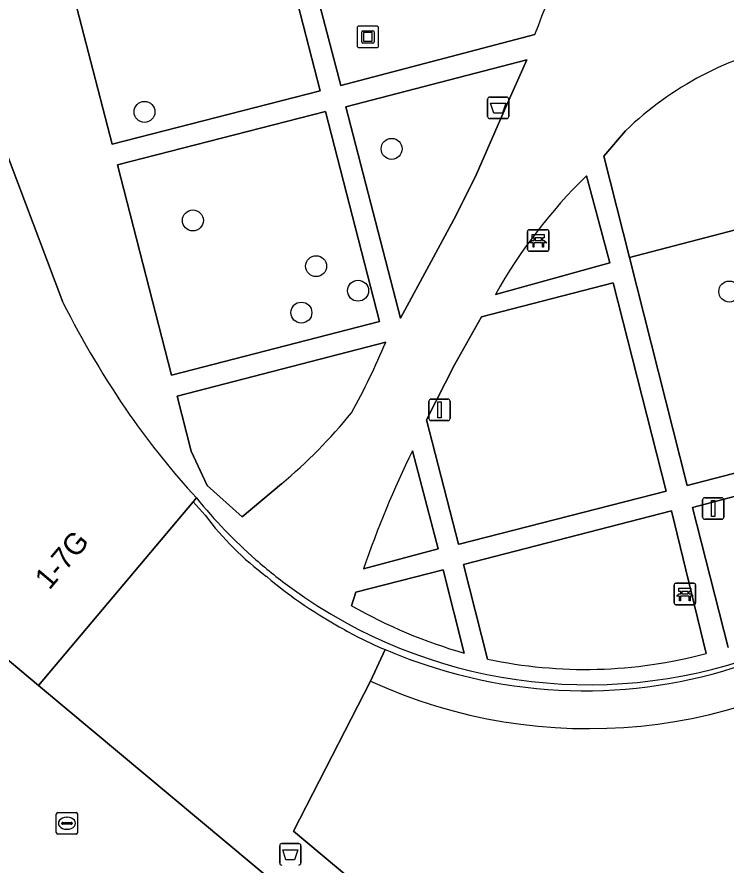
# Model space of a CAD drawing. Extents: x 161087 to 161926, y 382572 to 383873.
# Drawn here: x 161531.37 to 161564.46, y 383128.35 to 383167.9 of the extents above; entities that cross this region are included whole.
import ezdxf

# ---------------------------------------------------------------- set-up
doc = ezdxf.new("R2010")
doc.units = 0
for name, color, linetype in [('IMGEO_Afvalbak', 7, 'Continuous'), ('IMGEO_Bank', 7, 'Continuous'), ('IMGEO_Boom', 7, 'Continuous'), ('IMGEO_Groenvoorziening', 7, 'Continuous'), ('IMGEO_Kolk', 7, 'Continuous'), ('IMGEO_Kunstobject', 7, 'Continuous'), ('IMGEO_Lichtmast', 7, 'Continuous'), ('IMGEO_Pand', 7, 'Continuous'), ('IMGEO_Pand_nummerreeks', 7, 'Continuous'), ('IMGEO_Voetgangersgebied_open', 7, 'Continuous'), ('IMGEO_Voetpad_halfverhard', 7, 'Continuous'), ('IMGEO_Voetpad_open', 7, 'Continuous')]:
    doc.layers.add(name, color=color, linetype=linetype)

msp = doc.modelspace()

# ---------------------------------------------------------------- linework, layer by layer
at = {"layer": 'IMGEO_Afvalbak'}
for p, q in [((161553.328, 383163.263), (161553.328, 383164.063)), ((161553.328, 383164.063), (161553.328, 383163.263)), ((161553.428, 383164.163), (161554.218, 383164.163)), ((161554.218, 383164.163), (161553.428, 383164.163)), ((161554.318, 383164.063), (161554.318, 383163.263)), ((161554.318, 383163.263), (161554.318, 383164.063)), ((161554.218, 383163.163), (161553.428, 383163.163)), ((161553.428, 383163.163), (161554.218, 383163.163)), ((161543.627, 383128.447), (161543.627, 383129.247)), ((161543.627, 383129.247), (161543.627, 383128.447)), ((161543.727, 383129.347), (161544.517, 383129.347)), ((161544.517, 383129.347), (161543.727, 383129.347)), ((161544.617, 383129.247), (161544.617, 383128.447)), ((161544.617, 383128.447), (161544.617, 383129.247))]:
    msp.add_line(p, q, dxfattribs=at)
for points in [[(161553.471, 383163.877), (161554.175, 383163.877), (161554.026, 383163.407), (161553.62, 383163.407), (161553.471, 383163.877)], [(161543.77, 383129.061), (161544.474, 383129.061), (161544.325, 383128.591), (161543.919, 383128.591), (161543.77, 383129.061)]]:
    msp.add_lwpolyline(points, dxfattribs=at)
for centre, start, end in [((161553.428, 383164.063), 90, 180), ((161553.428, 383164.063), 90, 180), ((161554.218, 383164.063), 0, 90), ((161554.218, 383164.063), 360, 90), ((161553.428, 383163.263), 180, 270), ((161553.428, 383163.263), 180, 270), ((161554.218, 383163.263), 270, 0), ((161554.218, 383163.263), 270, 0), ((161543.727, 383129.247), 90, 180), ((161543.727, 383129.247), 90, 180), ((161544.517, 383129.247), 0, 90), ((161544.517, 383129.247), 360, 90), ((161543.727, 383128.447), 180, 270), ((161543.727, 383128.447), 180, 270), ((161544.517, 383128.447), 270, 0), ((161544.517, 383128.447), 270, 0)]:
    msp.add_arc(centre, 0.1, start, end, dxfattribs=at)
at = {"layer": 'IMGEO_Bank'}
for p, q in [((161555.269, 383157.976), (161556.11, 383157.976)), ((161556.11, 383157.976), (161555.269, 383157.976)), ((161555.194, 383157.051), (161555.194, 383157.892)), ((161555.194, 383157.892), (161555.194, 383157.051)), ((161555.503, 383157.482), (161555.503, 383157.588)), ((161555.547, 383157.588), (161555.547, 383157.482)), ((161555.835, 383157.594), (161555.553, 383157.594)), ((161555.841, 383157.482), (161555.841, 383157.588)), ((161555.885, 383157.588), (161555.885, 383157.482)), ((161556.194, 383157.901), (161556.194, 383157.06)), ((161556.194, 383157.06), (161556.194, 383157.901)), ((161555.891, 383157.374), (161555.498, 383157.374)), ((161555.553, 383157.476), (161555.835, 383157.476)), ((161556.119, 383156.976), (161555.278, 383156.976)), ((161555.278, 383156.976), (161556.119, 383156.976)), ((161562.036, 383140.564), (161562.036, 383141.405)), ((161562.036, 383141.405), (161562.036, 383140.564)), ((161562.111, 383141.489), (161562.952, 383141.489)), ((161562.952, 383141.489), (161562.111, 383141.489)), ((161563.036, 383141.414), (161563.036, 383140.573)), ((161563.036, 383140.573), (161563.036, 383141.414)), ((161562.345, 383140.995), (161562.345, 383141.101)), ((161562.389, 383141.101), (161562.389, 383140.995)), ((161562.677, 383141.107), (161562.395, 383141.107)), ((161562.395, 383140.989), (161562.677, 383140.989)), ((161562.683, 383140.995), (161562.683, 383141.101)), ((161562.727, 383141.101), (161562.727, 383140.995)), ((161562.733, 383140.887), (161562.34, 383140.887)), ((161562.961, 383140.489), (161562.12, 383140.489)), ((161562.12, 383140.489), (161562.961, 383140.489))]:
    msp.add_line(p, q, dxfattribs=at)
for points in [[(161555.497, 383157.594), (161555.411, 383157.594), (161555.411, 383157.755), (161555.974, 383157.755), (161555.974, 383157.594), (161555.891, 383157.594)], [(161555.441, 383157.374), (161555.299, 383157.374), (161555.411, 383157.476), (161555.497, 383157.476)], [(161555.491, 383157.367), (161555.491, 383157.16), (161555.448, 383157.16), (161555.448, 383157.367)], [(161555.891, 383157.476), (161555.974, 383157.476), (161556.086, 383157.374), (161555.947, 383157.374)], [(161555.941, 383157.367), (161555.941, 383157.16), (161555.897, 383157.16), (161555.897, 383157.367)], [(161562.283, 383140.887), (161562.141, 383140.887), (161562.253, 383140.989), (161562.339, 383140.989)], [(161562.339, 383141.107), (161562.253, 383141.107), (161562.253, 383141.268), (161562.816, 383141.268), (161562.816, 383141.107), (161562.733, 383141.107)], [(161562.733, 383140.989), (161562.816, 383140.989), (161562.928, 383140.887), (161562.789, 383140.887)], [(161562.333, 383140.88), (161562.333, 383140.673), (161562.29, 383140.673), (161562.29, 383140.88)], [(161562.783, 383140.88), (161562.783, 383140.673), (161562.739, 383140.673), (161562.739, 383140.88)]]:
    msp.add_lwpolyline(points, dxfattribs=at)
for centre, radius, start, end in [((161555.272, 383157.898), 0.0779, 92.4484, 184.2845), ((161555.272, 383157.898), 0.0779, 92.4484, 184.2845), ((161556.116, 383157.898), 0.0779, 2.4484, 94.2845), ((161556.116, 383157.898), 0.0779, 2.4484, 94.2845), ((161555.496, 383157.587), 0.00671, 2.8957, 87.1043), ((161555.553, 383157.587), 0.00671, 92.8957, 177.1043), ((161555.835, 383157.587), 0.00671, 2.8957, 87.1043), ((161555.892, 383157.587), 0.00671, 92.8957, 177.1043), ((161555.441, 383157.367), 0.00671, 2.8957, 87.1043), ((161555.498, 383157.367), 0.00671, 92.8957, 177.1043), ((161555.496, 383157.483), 0.00671, 272.8957, 357.1043), ((161555.553, 383157.483), 0.00671, 182.8957, 267.1043), ((161555.835, 383157.483), 0.00671, 272.8957, 357.1043), ((161555.892, 383157.483), 0.00671, 182.8957, 267.1043), ((161555.89, 383157.367), 0.00671, 2.8957, 87.1043), ((161555.947, 383157.367), 0.00671, 92.8957, 177.1043), ((161555.272, 383157.054), 0.0779, 182.4484, 274.2845), ((161555.272, 383157.054), 0.0779, 182.4484, 274.2845), ((161556.116, 383157.054), 0.0779, 272.4484, 4.2845), ((161556.116, 383157.054), 0.0779, 272.4484, 4.2845), ((161562.114, 383141.411), 0.0779, 92.4484, 184.2845), ((161562.114, 383141.411), 0.0779, 92.4484, 184.2845), ((161562.958, 383141.411), 0.0779, 2.4484, 94.2845), ((161562.958, 383141.411), 0.0779, 2.4484, 94.2845), ((161562.338, 383141.1), 0.00671, 2.8957, 87.1043), ((161562.338, 383140.996), 0.00671, 272.8957, 357.1043), ((161562.395, 383141.1), 0.00671, 92.8957, 177.1043), ((161562.395, 383140.996), 0.00671, 182.8957, 267.1043), ((161562.677, 383141.1), 0.00671, 2.8957, 87.1043), ((161562.677, 383140.996), 0.00671, 272.8957, 357.1043), ((161562.734, 383141.1), 0.00671, 92.8957, 177.1043), ((161562.734, 383140.996), 0.00671, 182.8957, 267.1043), ((161562.114, 383140.567), 0.0779, 182.4484, 274.2845), ((161562.114, 383140.567), 0.0779, 182.4484, 274.2845), ((161562.283, 383140.88), 0.00671, 2.8957, 87.1043), ((161562.34, 383140.88), 0.00671, 92.8957, 177.1043), ((161562.732, 383140.88), 0.00671, 2.8957, 87.1043), ((161562.789, 383140.88), 0.00671, 92.8957, 177.1043), ((161562.958, 383140.567), 0.0779, 272.4484, 4.2845), ((161562.958, 383140.567), 0.0779, 272.4484, 4.2845)]:
    msp.add_arc(centre, radius, start, end, dxfattribs=at)
at = {"layer": 'IMGEO_Boom'}
for centre in [(161537.32, 383163.474), (161548.851, 383161.75), (161539.576, 383158.412), (161545.328, 383156.279), (161547.285, 383155.134), (161564.608, 383155.096), (161544.64, 383154.112)]:
    msp.add_circle(centre, 0.489, dxfattribs=at)
at = {"layer": 'IMGEO_Groenvoorziening'}
for points in [[(161558.276, 383188.889), (161558.105, 383189.857), (161553.08, 383188.519), (161553.093, 383188.508), (161554.413, 383187.336), (161555.385, 383185.525), (161555.675, 383183.487), (161555.316, 383181.432), (161554.351, 383179.585), (161552.8, 383178.24), (161540.856, 383173.452), (161534.241, 383170.736), (161533.603, 383170.508), (161535.814, 383161.964), (161545.509, 383164.45), (161543.665, 383171.65), (161544.597, 383171.892), (161558.179, 383175.742)], [(161557.769, 383173.99), (161558.179, 383175.742), (161544.597, 383171.892), (161546.476, 383164.699), (161555.531, 383167.088)], [(161559.762, 383162.594), (161558.754, 383161.412), (161559.954, 383156.676), (161569.479, 383159.175), (161567.494, 383166.655)], [(161559.038, 383156.433), (161557.946, 383160.494)], [(161553.692, 383154.959), (161559.038, 383156.433)], [(161548.574, 383152.738), (161538.836, 383150.211), (161539.503, 383147.653), (161540.241, 383146.056), (161541.87, 383144.589), (161543.708, 383146.123)], [(161551.017, 383143.094), (161549.821, 383147.666)], [(161572.558, 383147.57), (161562.89, 383145.03), (161564.558, 383138.494)], [(161563.527, 383138.211), (161561.912, 383144.867), (161552.21, 383142.363), (161553.329, 383137.955)], [(161547.543, 383142.167), (161551.017, 383143.094)], [(161552.243, 383138.229), (161551.256, 383142.109), (161547.188, 383141.08)], [(161547.188, 383141.08), (161546.986, 383140.443)]]:
    msp.add_lwpolyline(points, dxfattribs=at)
for points in [[(161555.161, 383165.907), (161546.709, 383163.716), (161549.265, 383153.847), (161550.805, 383156.7), (161551.86, 383158.655), (161552.805, 383160.566), (161554.154, 383163.627)], [(161536.056, 383161.01), (161538.586, 383151.193), (161548.289, 383153.705), (161545.763, 383163.5)], [(161569.479, 383159.175), (161559.954, 383156.676), (161562.648, 383146.043), (161572.297, 383148.552)], [(161552.003, 383143.318), (161561.668, 383145.781), (161559.195, 383155.497), (161553.042, 383153.914), (161551.778, 383151.679), (161550.478, 383149.11), (161551.977, 383143.317)]]:
    msp.add_lwpolyline(points, close=True, dxfattribs=at)
for centre, radius, start, end in [((161509.66, 383185.776), 49.532, 337.8342, 346.2348), ((161570.651, 383151.254), 15.721, 101.5828, 133.8359), ((161575.009, 383142.977), 24.454, 134.2493, 150.6616), ((161519.437, 383164.813), 31.54, 330.837, 337.4892), ((161528.28, 383164.59), 24.063, 309.8763, 320.9929), ((161591.837, 383127.039), 46.806, 153.8524, 161.1434), ((161559.016, 383161.66), 24.391, 240.4463, 253.8766), ((161557.896, 383159.263), 21.792, 257.9016, 284.9744)]:
    msp.add_arc(centre, radius, start, end, dxfattribs=at)
at = {"layer": 'IMGEO_Kolk'}
for p, q in [((161533.199, 383129.869), (161533.199, 383130.721)), ((161533.274, 383130.795), (161534.126, 383130.795)), ((161534.2, 383130.721), (161534.2, 383129.869)), ((161533.458, 383130.289), (161533.458, 383130.301)), ((161533.896, 383130.252), (161533.498, 383130.252)), ((161533.501, 383130.338), (161533.899, 383130.338)), ((161533.687, 383130.575), (161533.712, 383130.575)), ((161533.942, 383130.301), (161533.942, 383130.289)), ((161533.71, 383130.015), (161533.685, 383130.015)), ((161534.126, 383129.795), (161533.274, 383129.795))]:
    msp.add_line(p, q, dxfattribs=at)
for points in [[(161533.199, 383129.869), (161533.199, 383130.721)], [(161533.274, 383130.795), (161534.126, 383130.795)], [(161534.2, 383130.721), (161534.2, 383129.869)], [(161534.126, 383129.795), (161533.274, 383129.795)]]:
    msp.add_lwpolyline(points, dxfattribs=at)
for centre, radius, start, end in [((161533.276, 383130.719), 0.0765, 91.552, 178.448), ((161533.276, 383130.719), 0.0765, 91.552, 178.448), ((161534.124, 383130.719), 0.0765, 1.552, 88.448), ((161534.124, 383130.719), 0.0765, 1.552, 88.448), ((161533.498, 383130.298), 0.0403, 85.8775, 175.7526), ((161533.495, 383130.288), 0.0366, 178.938, 274.7102), ((161533.899, 383130.295), 0.043, 264.8664, 352.4533), ((161533.903, 383130.3), 0.0386, 1.7309, 96.639), ((161533.276, 383129.871), 0.0765, 181.552, 268.448), ((161533.276, 383129.871), 0.0765, 181.552, 268.448), ((161534.124, 383129.871), 0.0765, 271.552, 358.448), ((161534.124, 383129.871), 0.0765, 271.552, 358.448)]:
    msp.add_arc(centre, radius, start, end, dxfattribs=at)
for centre, major_axis, ratio, start_param, end_param in [((161533.686, 383130.295), (-0.387, 0.002), 0.722429, 4.712389, 7.853982), ((161533.711, 383130.295), (-0.39, 0.002), 0.717154, 1.570796, 4.712389)]:
    msp.add_ellipse(centre, major_axis=major_axis, ratio=ratio, start_param=start_param, end_param=end_param, dxfattribs=at)
at = {"layer": 'IMGEO_Kunstobject'}
for p, q in [((161548.157, 383167.473), (161547.316, 383167.473)), ((161548.157, 383167.473), (161547.316, 383167.473)), ((161547.241, 383167.389), (161547.241, 383166.548)), ((161547.241, 383167.389), (161547.241, 383166.548)), ((161547.455, 383166.737), (161547.455, 383167.211)), ((161547.505, 383167.261), (161547.979, 383167.261)), ((161547.535, 383167.161), (161547.535, 383166.787)), ((161547.929, 383167.181), (161547.555, 383167.181)), ((161547.949, 383166.787), (161547.949, 383167.161)), ((161548.029, 383167.211), (161548.029, 383166.737)), ((161548.241, 383166.557), (161548.241, 383167.398)), ((161548.241, 383166.557), (161548.241, 383167.398)), ((161547.979, 383166.687), (161547.505, 383166.687)), ((161547.555, 383166.767), (161547.929, 383166.767)), ((161547.325, 383166.473), (161548.166, 383166.473)), ((161547.325, 383166.473), (161548.166, 383166.473))]:
    msp.add_line(p, q, dxfattribs=at)
for centre, radius, start, end in [((161547.319, 383167.395), 0.0779, 92.4484, 184.2845), ((161547.319, 383167.395), 0.0779, 92.4484, 184.2845), ((161548.163, 383167.395), 0.0779, 2.4484, 94.2845), ((161548.163, 383167.395), 0.0779, 2.4484, 94.2845), ((161547.505, 383167.211), 0.05, 90, 180), ((161547.555, 383167.161), 0.02, 90, 180), ((161547.929, 383167.161), 0.02, 360, 90), ((161547.979, 383167.211), 0.05, 360, 90), ((161547.505, 383166.737), 0.05, 180, 270), ((161547.555, 383166.787), 0.02, 180, 270), ((161547.929, 383166.787), 0.02, 270, 0), ((161547.979, 383166.737), 0.05, 270, 0), ((161547.319, 383166.551), 0.0779, 182.4484, 274.2845), ((161547.319, 383166.551), 0.0779, 182.4484, 274.2845), ((161548.163, 383166.551), 0.0779, 272.4484, 4.2845), ((161548.163, 383166.551), 0.0779, 272.4484, 4.2845)]:
    msp.add_arc(centre, radius, start, end, dxfattribs=at)
at = {"layer": 'IMGEO_Lichtmast'}
for p, q in [((161550.687, 383150.077), (161551.477, 383150.077)), ((161551.477, 383150.077), (161550.687, 383150.077)), ((161550.587, 383149.177), (161550.587, 383149.977)), ((161550.587, 383149.977), (161550.587, 383149.177)), ((161551.577, 383149.977), (161551.577, 383149.177)), ((161551.577, 383149.177), (161551.577, 383149.977)), ((161551.477, 383149.077), (161550.687, 383149.077)), ((161550.687, 383149.077), (161551.477, 383149.077)), ((161563.364, 383144.574), (161563.364, 383145.374)), ((161563.364, 383145.374), (161563.364, 383144.574)), ((161563.464, 383145.474), (161564.254, 383145.474)), ((161564.254, 383145.474), (161563.464, 383145.474)), ((161564.354, 383145.374), (161564.354, 383144.574)), ((161564.354, 383144.574), (161564.354, 383145.374)), ((161564.254, 383144.474), (161563.464, 383144.474)), ((161563.464, 383144.474), (161564.254, 383144.474))]:
    msp.add_line(p, q, dxfattribs=at)
for points in [[(161551.007, 383149.952), (161551.157, 383149.952), (161551.157, 383149.202), (161551.007, 383149.202), (161551.007, 383149.952)], [(161563.784, 383145.349), (161563.934, 383145.349), (161563.934, 383144.599), (161563.784, 383144.599), (161563.784, 383145.349)]]:
    msp.add_lwpolyline(points, dxfattribs=at)
for centre, start, end in [((161550.687, 383149.977), 90, 180), ((161550.687, 383149.977), 90, 180), ((161551.477, 383149.977), 0, 90), ((161551.477, 383149.977), 360, 90), ((161550.687, 383149.177), 180, 270), ((161550.687, 383149.177), 180, 270), ((161551.477, 383149.177), 270, 0), ((161551.477, 383149.177), 270, 0), ((161563.464, 383145.374), 90, 180), ((161563.464, 383145.374), 90, 180), ((161564.254, 383145.374), 0, 90), ((161564.254, 383145.374), 360, 90), ((161563.464, 383144.574), 180, 270), ((161563.464, 383144.574), 180, 270), ((161564.254, 383144.574), 270, 0), ((161564.254, 383144.574), 270, 0)]:
    msp.add_arc(centre, 0.1, start, end, dxfattribs=at)
at = {"layer": 'IMGEO_Pand'}
for points in [[(161528.213, 383168.581), (161527.452, 383170.59), (161524.421, 383178.598), (161515.021, 383174.885), (161509.72, 383188.921), (161507.344, 383188.023), (161505.273, 383193.558), (161500, 383191.566), (161486.193, 383186.35), (161489.142, 383183.867), (161480.154, 383180.503), (161484.631, 383176.749), (161490.38, 383171.93), (161495.054, 383168.011), (161513.402, 383152.628), (161532.38, 383136.716), (161539.594, 383145.288), (161539.745, 383145.467)], [(161533.508, 383154.592), (161528.213, 383168.581)], [(161547.868, 383136.919), (161544.278, 383129.928), (161560.892, 383116.017), (161566.899, 383111.006), (161568.41, 383113.924), (161571.464, 383112.365), (161574.176, 383110.98)]]:
    msp.add_lwpolyline(points, dxfattribs=at)
for centre, radius, start, end in [((161574.177, 383175.214), 45.598, 206.8888, 214.5826), ((161568.804, 383172.027), 39.369, 215.202, 222.4278), ((161558.047, 383159.265), 24.555, 245.5099, 305.8789)]:
    msp.add_arc(centre, radius, start, end, dxfattribs=at)
at = {"layer": 'IMGEO_Voetgangersgebied_open'}
for points in [[(161498.828, 383149.839), (161500, 383149.531), (161500.95, 383149.282), (161501.079, 383149.248), (161501.398, 383148.98), (161535.272, 383120.594), (161546.531, 383111.162), (161551.371, 383107.107), (161554.825, 383104.212), (161556.237, 383106.96), (161558.996, 383112.329), (161559.774, 383113.842), (161532.38, 383136.716), (161513.402, 383152.628)], [(161540.143, 383144.659), (161539.594, 383145.288), (161532.38, 383136.716), (161559.774, 383113.842), (161560.892, 383116.017), (161544.278, 383129.928), (161547.868, 383136.919)], [(161547.868, 383136.919), (161548.546, 383138.397)]]:
    msp.add_lwpolyline(points, dxfattribs=at)
for centre, radius, start, end in [((161551.73, 383153.442), 14.54, 217.162, 233.1976), ((161556.87, 383158.225), 21.485, 229.8624, 241.6001), ((161555.461, 383154.899), 17.892, 240.503, 247.2654)]:
    msp.add_arc(centre, radius, start, end, dxfattribs=at)
at = {"layer": 'IMGEO_Voetpad_halfverhard'}
for points in [[(161555.531, 383167.088), (161546.476, 383164.699), (161544.597, 383171.892), (161543.665, 383171.65), (161545.509, 383164.45), (161535.814, 383161.964), (161533.603, 383170.508), (161528.213, 383168.581), (161533.508, 383154.592)], [(161567.494, 383166.655), (161569.479, 383159.175), (161572.297, 383148.552), (161562.648, 383146.043), (161559.954, 383156.676), (161558.754, 383161.412), (161559.762, 383162.594)], [(161557.946, 383160.494), (161559.038, 383156.433)], [(161559.038, 383156.433), (161553.692, 383154.959)], [(161543.708, 383146.123), (161541.87, 383144.589), (161540.241, 383146.056), (161539.503, 383147.653), (161538.836, 383150.211), (161548.574, 383152.738)], [(161549.821, 383147.666), (161551.017, 383143.094)], [(161564.558, 383138.494), (161562.89, 383145.03), (161572.558, 383147.57)], [(161553.329, 383137.955), (161552.21, 383142.363), (161561.912, 383144.867)], [(161561.912, 383144.867), (161563.527, 383138.211)], [(161551.017, 383143.094), (161547.543, 383142.167)], [(161546.986, 383140.443), (161547.188, 383141.08), (161551.256, 383142.109)], [(161551.256, 383142.109), (161552.243, 383138.229)]]:
    msp.add_lwpolyline(points, dxfattribs=at)
for points in [[(161555.161, 383165.907), (161554.154, 383163.627), (161552.805, 383160.566), (161551.86, 383158.655), (161550.805, 383156.7), (161549.265, 383153.847), (161546.709, 383163.716)], [(161548.289, 383153.705), (161538.586, 383151.193), (161536.056, 383161.01), (161545.763, 383163.5)], [(161559.195, 383155.497), (161561.668, 383145.781), (161552.003, 383143.318), (161551.977, 383143.317), (161550.478, 383149.11), (161551.778, 383151.679), (161553.042, 383153.914)]]:
    msp.add_lwpolyline(points, close=True, dxfattribs=at)
for centre, radius, start, end in [((161509.66, 383185.776), 49.532, 337.8342, 346.2348), ((161570.651, 383151.254), 15.721, 101.5828, 133.8359), ((161575.009, 383142.977), 24.454, 134.2493, 150.6616), ((161574.177, 383175.214), 45.598, 206.8888, 214.5826), ((161519.437, 383164.813), 31.54, 330.837, 337.4892), ((161568.804, 383172.027), 39.369, 215.202, 222.4278), ((161528.28, 383164.59), 24.063, 309.8763, 320.9929), ((161591.837, 383127.039), 46.806, 153.8524, 161.1434), ((161558.02, 383160.3), 23.537, 219.0639, 228.8079), ((161558.218, 383160.548), 23.854, 228.8415, 234.0375), ((161558.034, 383160.314), 23.557, 234.0681, 289.5534), ((161559.016, 383161.66), 24.391, 240.4463, 253.8766), ((161557.896, 383159.263), 21.792, 257.9016, 284.9744)]:
    msp.add_arc(centre, radius, start, end, dxfattribs=at)
at = {"layer": 'IMGEO_Voetpad_open'}
for points in [[(161539.745, 383145.467), (161539.594, 383145.288), (161540.143, 383144.659)], [(161548.546, 383138.397), (161547.868, 383136.919)]]:
    msp.add_lwpolyline(points, dxfattribs=at)
for centre, radius, start, end in [((161557.844, 383159.648), 23.172, 251.2794, 333.7329), ((161557.844, 383159.648), 23.172, 251.2794, 333.7329), ((161558.02, 383160.3), 23.537, 219.0639, 228.8079), ((161551.73, 383153.442), 14.54, 217.162, 233.1976), ((161558.218, 383160.548), 23.854, 228.8415, 234.0375), ((161556.87, 383158.225), 21.485, 229.8624, 241.6001), ((161558.034, 383160.314), 23.557, 234.0681, 289.5534), ((161558.047, 383159.265), 24.555, 245.5099, 305.8789), ((161555.461, 383154.899), 17.892, 240.503, 247.2654), ((161556.648, 383157.252), 20.522, 246.7473, 252.2959), ((161556.648, 383157.252), 20.522, 246.7473, 252.2959)]:
    msp.add_arc(centre, radius, start, end, dxfattribs=at)

# ---------------------------------------------------------------- texts
at = {"layer": 'IMGEO_Pand_nummerreeks'}
msp.add_text('1-7G', height=1, rotation=49.8739, dxfattribs=at).set_placement((161532.878, 383141.137))

doc.saveas('drawing.dxf')
